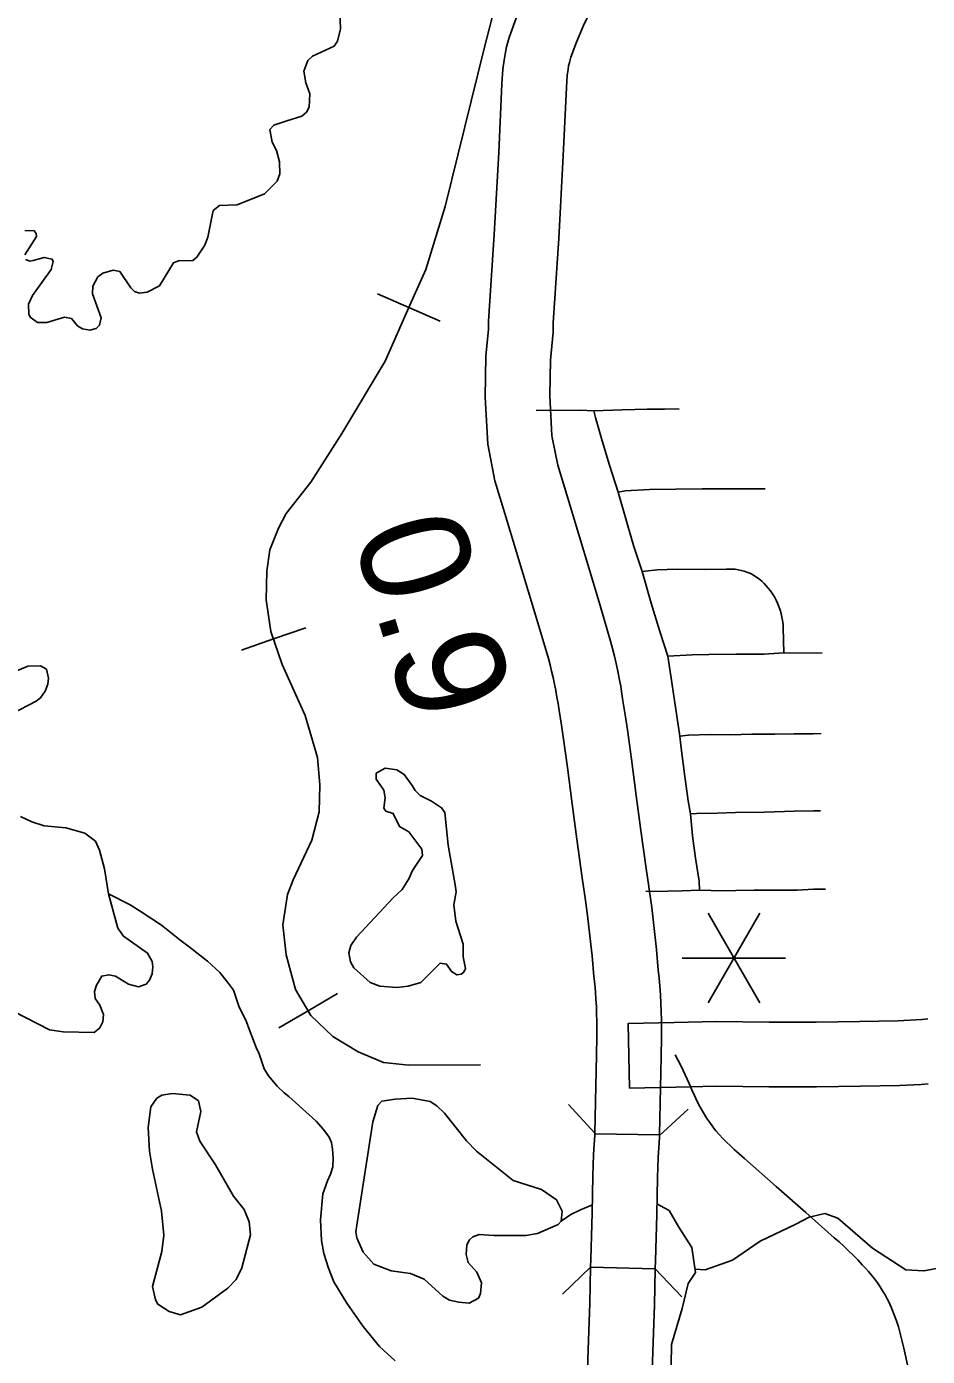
# Model space of a CAD drawing. Extents: x -19 to 366, y -4 to 359.
# Drawn here: x 153.013 to 153.672, y 184.765 to 185.739 of the extents above; entities that cross this region are included whole.
import ezdxf

# ---------------------------------------------------------------- set-up
doc = ezdxf.new("R2010")
doc.units = 0
for name, color, linetype in [('R_Contour Annot', 7, 'Continuous'), ('R_ROW', 7, 'Continuous'), ('R_Temp Easement', 7, 'Continuous'), ('R_Vert Alg', 7, 'Continuous'), ('R_Water Annot', 7, 'Continuous'), ('Sheet Fence', 7, 'Continuous'), ('T_Vehicle Path Lt Major', 7, 'Continuous'), ('T_Vehicle Path Lt Minor', 7, 'Continuous')]:
    doc.layers.add(name, color=color, linetype=linetype)

msp = doc.modelspace()

# ---------------------------------------------------------------- linework, layer by layer
at = {"layer": 'R_Contour Annot'}
for p, q in [((153.35044, 185.4331), (153.3558, 185.40613)), ((153.4216, 185.10237), (153.42157, 185.10262)), ((153.43015, 184.9855), (153.43015, 184.9856)), ((153.4544, 184.9614), (153.48821, 184.96222)), ((153.48821, 184.96222), (153.48819, 184.96222)), ((153.42901, 184.9281), (153.47635, 184.92734)), ((153.42576, 184.83036), (153.4731, 184.82928))]:
    msp.add_line(p, q, dxfattribs=at)
for points in [[(153.419, 185.85408), (153.41621, 185.84816), (153.41283, 185.84102), (153.40658, 185.82427), (153.38324, 185.77131), (153.3775, 185.75897), (153.37141, 185.74501), (153.36619, 185.73078), (153.36427, 185.72379), (153.36317, 185.71864), (153.36245, 185.71419), (153.36161, 185.70747), (153.36084, 185.69683), (153.35853, 185.64652), (153.3552, 185.58654), (153.35106, 185.52315), (153.3511, 185.51711), (153.34917, 185.4974), (153.34853, 185.46748), (153.35044, 185.4331)], [(153.39752, 185.43925), (153.39591, 185.46829), (153.39647, 185.49458), (153.39847, 185.51494), (153.39842, 185.52176), (153.40246, 185.58368), (153.40581, 185.64412), (153.40811, 185.69403), (153.40874, 185.70281), (153.40933, 185.70747), (153.40972, 185.7099), (153.41029, 185.71254), (153.41133, 185.71633), (153.41537, 185.72738), (153.42067, 185.7395), (153.42638, 185.75177), (153.45046, 185.80644), (153.45648, 185.82257), (153.45903, 185.82794), (153.46185, 185.83395)], [(153.40178, 185.41765), (153.39776, 185.4379), (153.39752, 185.43925)], [(153.46846, 185.10917), (153.46656, 185.12229), (153.46259, 185.15013), (153.45923, 185.17582), (153.45574, 185.20242), (153.45437, 185.21308), (153.45286, 185.22392), (153.4512, 185.23474), (153.44948, 185.24515), (153.44873, 185.25029), (153.44782, 185.25587), (153.44682, 185.26137), (153.44574, 185.26686), (153.44456, 185.27234), (153.44329, 185.27784), (153.44191, 185.28327), (153.44047, 185.28872), (153.43332, 185.31314), (153.4255, 185.33929), (153.40838, 185.3959), (153.40178, 185.41765)], [(153.3558, 185.40613), (153.36307, 185.38217), (153.38016, 185.32566), (153.38792, 185.29971), (153.39486, 185.276), (153.39608, 185.27137), (153.39728, 185.26669), (153.39835, 185.26203), (153.39937, 185.25731), (153.4003, 185.25257), (153.40117, 185.24781), (153.40194, 185.24309), (153.40268, 185.23791), (153.40444, 185.22729), (153.40601, 185.21705), (153.40744, 185.20679), (153.40879, 185.19632), (153.41229, 185.16967), (153.41568, 185.14372), (153.41969, 185.11556), (153.4216, 185.10237)], [(153.42157, 185.10262), (153.42355, 185.08779), (153.42531, 185.0731), (153.42642, 185.06253), (153.42684, 185.05843), (153.42819, 185.04334), (153.42879, 185.03754), (153.42928, 185.03211), (153.42969, 185.02671), (153.43001, 185.0213), (153.43023, 185.01589), (153.43037, 185.01048), (153.43042, 185.00502), (153.43041, 184.99954), (153.43015, 184.9855)], [(153.47749, 184.98463), (153.47776, 184.99904), (153.47777, 185.00517), (153.47771, 185.01131), (153.47756, 185.0175), (153.4773, 185.02368), (153.47693, 185.02986), (153.47647, 185.03603), (153.47591, 185.04214), (153.47532, 185.04789), (153.47397, 185.06294), (153.47352, 185.06739), (153.47237, 185.07838), (153.47053, 185.09375), (153.46849, 185.10892)], [(153.48706, 185.00956), (153.45324, 185.00873), (153.4544, 184.9614)], [(153.67265, 185.0123), (153.6683, 185.01184), (153.66396, 185.01145), (153.6596, 185.01115), (153.65525, 185.01092), (153.65092, 185.01077), (153.62279, 185.01038), (153.59097, 185.00987), (153.55665, 185.00991), (153.51765, 185.01027), (153.48708, 185.00956)], [(153.43015, 184.9856), (153.42939, 184.95162), (153.42901, 184.9281)], [(153.47635, 184.92734), (153.47672, 184.95071), (153.47749, 184.98453)], [(153.48819, 184.96222), (153.51798, 184.96292), (153.5564, 184.96256), (153.59132, 184.96252), (153.62351, 184.96303), (153.65205, 184.96344), (153.65728, 184.96361), (153.66249, 184.96388), (153.66772, 184.96425), (153.67292, 184.96472)], [(153.42901, 184.9281), (153.429, 184.92739), (153.428, 184.91302), (153.42749, 184.89727), (153.4269, 184.8701), (153.4259, 184.83628), (153.42576, 184.83036)], [(153.47635, 184.92734), (153.47632, 184.92537), (153.4753, 184.91061), (153.47482, 184.89599), (153.47423, 184.86889), (153.47323, 184.83504), (153.4731, 184.82928)], [(153.41467, 184.48583), (153.41567, 184.49861), (153.41649, 184.51125), (153.41716, 184.5239), (153.41766, 184.53658), (153.41939, 184.59718), (153.42065, 184.65032), (153.42198, 184.69474), (153.42292, 184.73294), (153.42402, 184.77005), (153.42516, 184.80394), (153.42576, 184.83036)], [(153.4731, 184.82928), (153.47249, 184.80261), (153.47135, 184.76855), (153.47025, 184.73165), (153.46931, 184.69345), (153.46798, 184.64905), (153.46672, 184.59594), (153.46498, 184.53496), (153.46446, 184.52172), (153.46376, 184.50847), (153.4629, 184.49522), (153.46187, 184.48213)]]:
    msp.add_lwpolyline(points, dxfattribs=at)
at = {"layer": 'R_ROW'}
for points in [[(153.38604, 185.45756), (153.41817, 185.45782), (153.42829, 185.45749)], [(153.42829, 185.45749), (153.44896, 185.45824), (153.4671, 185.45852), (153.47991, 185.45853), (153.49058, 185.45878)], [(153.42829, 185.45749), (153.42939, 185.45241), (153.43418, 185.43555), (153.43956, 185.4177), (153.44603, 185.39773)], [(153.44603, 185.39773), (153.45112, 185.39883), (153.46904, 185.39968), (153.50741, 185.40032), (153.52397, 185.40025), (153.55365, 185.40018)], [(153.44603, 185.39773), (153.45712, 185.35875), (153.46356, 185.33973)], [(153.46356, 185.33973), (153.47444, 185.341), (153.48928, 185.34138), (153.50887, 185.34127), (153.52516, 185.3415), (153.52736, 185.34159), (153.52954, 185.34154), (153.53174, 185.34136), (153.53391, 185.34104), (153.53608, 185.34059), (153.5382, 185.34), (153.54026, 185.33928), (153.5423, 185.33844), (153.54427, 185.33748), (153.54617, 185.33639), (153.54801, 185.33519), (153.54975, 185.33388), (153.55141, 185.33246), (153.55299, 185.33094), (153.55446, 185.32933), (153.55581, 185.32763), (153.55744, 185.32556), (153.55895, 185.32339), (153.56034, 185.32116), (153.56159, 185.31884), (153.56273, 185.31646), (153.56373, 185.31402), (153.56461, 185.31154), (153.56535, 185.309), (153.56592, 185.30643), (153.56638, 185.30383), (153.56669, 185.30121), (153.56684, 185.29857), (153.56727, 185.28032)], [(153.46356, 185.33973), (153.4702, 185.31648), (153.47655, 185.29581), (153.48239, 185.27785)], [(153.48239, 185.27785), (153.50024, 185.27882), (153.51237, 185.27887), (153.53232, 185.27927), (153.55259, 185.27918), (153.56727, 185.28032)], [(153.48239, 185.27785), (153.48448, 185.26344), (153.48715, 185.24519), (153.49122, 185.21927)], [(153.56727, 185.28032), (153.59544, 185.27989)], [(153.49122, 185.21927), (153.49745, 185.21996), (153.51347, 185.22038), (153.52833, 185.22025), (153.54392, 185.22059), (153.56078, 185.22078), (153.5748, 185.22088), (153.58882, 185.22092), (153.59469, 185.22103)], [(153.49122, 185.21927), (153.49205, 185.21045), (153.49468, 185.18973), (153.49725, 185.17186), (153.49891, 185.16224)], [(153.49891, 185.16224), (153.50326, 185.16249), (153.51836, 185.16294), (153.5318, 185.16322), (153.5532, 185.16354), (153.57502, 185.16426), (153.58903, 185.16461), (153.5941, 185.16445)], [(153.49891, 185.16224), (153.50053, 185.14611), (153.50249, 185.12986), (153.50519, 185.11294), (153.50546, 185.10637)], [(153.46619, 185.10577), (153.47195, 185.1055), (153.49283, 185.106), (153.50546, 185.10637)], [(153.50546, 185.10637), (153.52271, 185.10607), (153.53218, 185.10629), (153.54548, 185.10643), (153.55964, 185.10654), (153.57701, 185.10642), (153.58911, 185.10716), (153.59789, 185.10724)], [(153.48764, 184.98589), (153.49205, 184.97755), (153.498, 184.96477), (153.49982, 184.96037), (153.50179, 184.95603), (153.50386, 184.95175), (153.50607, 184.94753), (153.50842, 184.94338), (153.51089, 184.9393), (153.51302, 184.93622), (153.51526, 184.93321), (153.5176, 184.93028), (153.52003, 184.92743), (153.52255, 184.92466), (153.52519, 184.92198), (153.52789, 184.91939), (153.53069, 184.91689), (153.53852, 184.91004), (153.56156, 184.88956), (153.58347, 184.87043), (153.60411, 184.85196), (153.60775, 184.84891), (153.61128, 184.84575), (153.61474, 184.84249), (153.61811, 184.83914), (153.62136, 184.83569), (153.62454, 184.83216), (153.62696, 184.82968), (153.62931, 184.82713), (153.63157, 184.82449), (153.63371, 184.82177), (153.63578, 184.81898), (153.63774, 184.81613), (153.6396, 184.8132), (153.64137, 184.81021), (153.64303, 184.80717), (153.64456, 184.80406), (153.6464, 184.79982), (153.64811, 184.79553), (153.64969, 184.79119), (153.65114, 184.78681), (153.65521, 184.77101), (153.66093, 184.74457)]]:
    msp.add_lwpolyline(points, dxfattribs=at)
at = {"layer": 'R_Temp Easement'}
for points in [[(153.24224, 185.74997), (153.24266, 185.73706), (153.24061, 185.72813), (153.23797, 185.72432), (153.22227, 185.71702), (153.21869, 185.71397), (153.21587, 185.70598), (153.21723, 185.69763), (153.22029, 185.68948), (153.21976, 185.67979), (153.21769, 185.67599), (153.21448, 185.67312), (153.20331, 185.66984), (153.19385, 185.66657), (153.19102, 185.66333), (153.19276, 185.65403), (153.19581, 185.64797), (153.19811, 185.63981), (153.19833, 185.63089), (153.19627, 185.62556), (153.18702, 185.6164), (153.16697, 185.60814), (153.15408, 185.6077), (153.14936, 185.60407), (153.14545, 185.58449), (153.14339, 185.57879), (153.13755, 185.57002), (153.13453, 185.56735), (153.12411, 185.56711), (153.12051, 185.56576), (153.11015, 185.549), (153.10108, 185.54421), (153.09558, 185.54343), (153.09179, 185.54474), (153.08913, 185.54757), (153.08113, 185.55931), (153.0762, 185.56042), (153.06863, 185.5583), (153.06504, 185.55543), (153.06146, 185.54877), (153.0611, 185.54307), (153.06742, 185.52544), (153.0663, 185.52012), (153.06385, 185.51764), (153.05912, 185.51648), (153.05381, 185.5174), (153.0502, 185.51966), (153.04563, 185.52496), (153.04051, 185.52607), (153.02765, 185.52202), (153.02083, 185.52199), (153.01551, 185.52595), (153.01455, 185.52823), (153.01434, 185.53544), (153.01716, 185.54172), (153.03073, 185.56077), (153.03241, 185.56667), (153.03165, 185.56837), (153.02577, 185.56968), (153.01763, 185.56736)], [(153.01156, 185.57151), (153.02003, 185.58503), (153.01983, 185.58731), (153.0185, 185.5892), (153.01168, 185.58936)], [(153.01763, 185.56736), (153.01536, 185.56697), (153.01214, 185.56809)], [(153.32656, 185.11046), (153.32734, 185.10514), (153.32567, 185.09564), (153.32723, 185.08369), (153.33259, 185.06681), (153.33244, 185.0577), (153.33417, 185.04897), (153.33305, 185.0465), (153.33097, 185.04497), (153.32794, 185.04438), (153.32395, 185.04683), (153.32033, 185.05232), (153.31559, 185.05306), (153.30162, 185.03894), (153.29235, 185.03624), (153.28383, 185.03506), (153.27151, 185.03614), (153.26449, 185.03876), (153.25233, 185.04953), (153.25004, 185.05407), (153.24888, 185.06052), (153.25018, 185.06604), (153.25452, 185.07213), (153.28132, 185.10075), (153.28793, 185.10685), (153.29283, 185.11466), (153.29546, 185.12075), (153.30281, 185.1318), (153.30222, 185.13654), (153.2927, 185.14903), (153.28587, 185.15299), (153.28129, 185.16265), (153.27579, 185.16433), (153.27445, 185.16641), (153.27537, 185.17401), (153.27441, 185.17971), (153.26869, 185.18765), (153.26868, 185.19202), (153.2753, 185.19566), (153.28383, 185.19456), (153.28933, 185.19117), (153.29523, 185.18303), (153.29733, 185.17944), (153.30113, 185.17566), (153.30929, 185.17171)], [(153.30929, 185.17171), (153.3167, 185.16681), (153.31918, 185.16321), (153.32153, 185.13949), (153.32656, 185.11046)], [(153.07291, 185.10373), (153.0887, 185.0957), (153.09674, 185.09051), (153.11166, 185.08088), (153.12509, 185.07008), (153.13199, 185.06487), (153.14541, 185.05446), (153.15426, 185.04624), (153.16005, 185.03912), (153.1643, 185.03311), (153.16826, 185.02139), (153.17374, 185.01008), (153.17571, 185.00479), (153.18083, 184.99119), (153.18317, 184.98667), (153.18674, 184.97571), (153.18985, 184.97044), (153.19641, 184.96295), (153.20141, 184.95809), (153.20486, 184.95549), (153.21984, 184.94206), (153.22484, 184.9372), (153.23023, 184.93121), (153.23449, 184.92558), (153.23606, 184.9218), (153.23689, 184.91687), (153.23736, 184.91042), (153.23707, 184.90396), (153.23525, 184.8986), (153.23305, 184.89363), (153.22977, 184.88407), (153.22815, 184.86504), (153.22875, 184.84985), (153.2304, 184.84037), (153.23397, 184.82979), (153.23791, 184.8196), (153.24723, 184.80417), (153.25923, 184.78688), (153.2712, 184.77226), (153.28273, 184.76181)], [(153.10508, 184.90222), (153.10276, 184.91532), (153.10175, 184.93278), (153.10378, 184.94779), (153.1083, 184.95427), (153.1119, 184.95637), (153.11947, 184.95755), (153.13255, 184.95628), (153.13863, 184.95214), (153.14036, 184.94436), (153.13719, 184.92953), (153.13968, 184.92271), (153.15111, 184.90529), (153.16445, 184.88238), (153.17206, 184.87254), (153.17589, 184.86364), (153.17687, 184.85415), (153.17051, 184.82981), (153.16619, 184.82144), (153.16015, 184.81514), (153.14125, 184.80119), (153.12555, 184.79561), (153.1172, 184.79784), (153.10904, 184.80331), (153.10713, 184.80653), (153.10501, 184.81621), (153.11193, 184.84187), (153.1134, 184.85384), (153.11163, 184.87149)], [(153.26625, 184.93692), (153.27, 184.9489), (153.27302, 184.95195), (153.28267, 184.95332), (153.29517, 184.95414), (153.30825, 184.95174), (153.31319, 184.94853), (153.3189, 184.94306), (153.33488, 184.92281), (153.3423, 184.91544), (153.36909, 184.89393), (153.38976, 184.88738), (153.40078, 184.87965), (153.40497, 184.87131), (153.40424, 184.86409), (153.40217, 184.86161), (153.38685, 184.85509), (153.37833, 184.85371), (153.35502, 184.8536), (153.34422, 184.85431), (153.33949, 184.85258), (153.33704, 184.85048), (153.33515, 184.84667), (153.33461, 184.83964), (153.33615, 184.83376), (153.34243, 184.82677), (153.34586, 184.819), (153.34513, 184.81121), (153.34382, 184.8076), (153.33701, 184.80396), (153.32943, 184.80487), (153.32242, 184.80635), (153.31767, 184.80918), (153.30398, 184.82165), (153.29393, 184.82577), (153.27971, 184.8278), (153.26719, 184.83267), (153.2592, 184.84137), (153.25462, 184.85198), (153.25403, 184.85634), (153.25458, 184.86128)], [(153.25458, 184.86128), (153.26625, 184.93692)], [(153.10508, 184.90222), (153.11163, 184.87149)], [(153.42716, 184.87594), (153.4184, 184.87244), (153.4114, 184.86893), (153.40424, 184.86409)], [(153.50186, 184.55303), (153.49883, 184.56778), (153.49383, 184.58043), (153.49182, 184.59173), (153.48438, 184.60618), (153.48526, 184.61712), (153.48416, 184.71389), (153.48503, 184.77389), (153.49291, 184.80016), (153.49729, 184.81855), (153.50254, 184.82643), (153.49991, 184.84482), (153.49029, 184.85971), (153.48328, 184.87197), (153.4744, 184.87682)], [(153.50219, 184.82892), (153.50966, 184.82852), (153.52979, 184.83553), (153.54992, 184.84954), (153.57618, 184.8618), (153.58581, 184.86706), (153.59719, 184.86969), (153.60681, 184.86618), (153.6322, 184.84429), (153.6567, 184.82852), (153.66983, 184.82765), (153.68296, 184.83028)]]:
    msp.add_lwpolyline(points, dxfattribs=at)
at = {"layer": 'R_Vert Alg'}
for points in [[(153.42902, 184.92859), (153.40968, 184.9494)], [(153.49715, 184.94619), (153.47634, 184.92685)], [(153.40522, 184.81073), (153.42576, 184.83036)], [(153.4731, 184.82928), (153.49272, 184.80873)]]:
    msp.add_lwpolyline(points, dxfattribs=at)
at = {"layer": 'R_Water Annot'}
for p, q in [((153.29275, 185.53305), (153.26989, 185.54316)), ((153.29275, 185.53305), (153.31562, 185.52293)), ((153.21719, 185.29856), (153.19358, 185.29035)), ((153.17026, 185.28225), (153.19358, 185.29035)), ((153.24053, 185.03073), (153.21892, 185.01817)), ((153.19758, 185.00576), (153.21892, 185.01817))]:
    msp.add_line(p, q, dxfattribs=at)
for points in [[(153.93742, 187.47401), (153.83751, 187.27234), (153.7815, 187.11161), (153.71711, 186.93376), (153.65909, 186.76933), (153.59235, 186.58544), (153.52561, 186.4029), (153.51219, 186.36565), (153.481, 186.25055), (153.43841, 186.07606), (153.38944, 185.88378), (153.34786, 185.72271), (153.31935, 185.60694), (153.30526, 185.56096), (153.29353, 185.53479), (153.27542, 185.49385), (153.24355, 185.44083), (153.22108, 185.40526), (153.20297, 185.38223)], [(153.90056, 187.43576), (153.83751, 187.27234), (153.7815, 187.11161), (153.71711, 186.93376), (153.65909, 186.76933), (153.59235, 186.58544), (153.52561, 186.4029), (153.51219, 186.36565), (153.481, 186.25055), (153.43841, 186.07606), (153.38944, 185.88378), (153.34786, 185.72271), (153.31935, 185.60694), (153.30526, 185.56096), (153.29353, 185.53479), (153.27542, 185.49385), (153.24355, 185.44083), (153.22108, 185.40526), (153.20297, 185.38223)], [(153.20297, 185.38223), (153.19724, 185.37145), (153.19095, 185.35571), (153.18885, 185.33997), (153.18815, 185.31899), (153.19165, 185.2959), (153.20003, 185.27177), (153.21681, 185.23435), (153.2259, 185.20357), (153.22765, 185.18364), (153.22695, 185.1637), (153.22171, 185.14307), (153.20807, 185.11404), (153.20388, 185.1032), (153.20038, 185.08116), (153.20283, 185.05899), (153.20982, 185.03381), (153.22101, 185.01457), (153.23709, 184.99918), (153.25561, 184.98799), (153.27414, 184.9803), (153.29267, 184.9782), (153.3451, 184.97855)], [(153.20297, 185.38223), (153.19724, 185.37145), (153.19095, 185.35571), (153.18885, 185.33997), (153.18815, 185.31899), (153.19165, 185.2959), (153.20003, 185.27177), (153.21681, 185.23435), (153.2259, 185.20357), (153.22765, 185.18364), (153.22695, 185.1637), (153.22171, 185.14307), (153.20807, 185.11404), (153.20388, 185.1032), (153.20038, 185.08116), (153.20283, 185.05899), (153.20982, 185.03381), (153.22101, 185.01457), (153.23709, 184.99918), (153.25561, 184.98799), (153.27414, 184.9803), (153.29267, 184.9782), (153.3451, 184.97855)]]:
    msp.add_lwpolyline(points, dxfattribs=at)
at = {"layer": 'Sheet Fence'}
for points in [[(154.11585, 1.87092), (153.9063, 10.48743), (153.69602, 19.10409), (153.48501, 27.72087), (153.27327, 36.3378), (153.0608, 44.95486), (152.84759, 53.57206), (152.63366, 62.1894), (152.419, 70.80688), (152.20362, 79.42449), (151.98751, 88.04225), (151.77068, 96.66014), (151.55312, 105.27817), (151.33484, 113.89634), (151.11584, 122.51465), (150.89612, 131.13311), (150.67568, 139.7517), (150.45452, 148.37043), (150.23264, 156.98931), (150.01005, 165.60832), (149.78674, 174.22748), (149.56272, 182.84677), (149.33799, 191.46621), (149.11254, 200.0858), (148.88638, 208.70552), (148.65952, 217.32539), (148.43194, 225.9454), (148.20366, 234.56555), (147.97466, 243.18584), (147.74497, 251.80628), (147.51457, 260.42687), (147.28346, 269.04759), (147.05165, 277.66846), (146.81914, 286.28948), (146.58593, 294.91064), (146.35202, 303.53194), (146.11742, 312.15339), (145.88211, 320.77499), (145.64611, 329.39673), (145.40941, 338.01861), (145.17202, 346.64065)], [(0, 180.89994), (7.12284, 180.90436), (14.24566, 180.9176), (21.36847, 180.93968), (28.49124, 180.97058), (35.61397, 181.01031), (42.73664, 181.05888), (49.85925, 181.11627), (56.98178, 181.18249), (64.10422, 181.25754), (71.22656, 181.34142), (78.3488, 181.43413), (85.47091, 181.53567), (92.5929, 181.64603), (99.71474, 181.76523), (106.83643, 181.89325), (113.95795, 182.0301), (121.0793, 182.17578), (128.20046, 182.33029), (135.32143, 182.49362), (142.44218, 182.66579), (149.56272, 182.84677), (156.68303, 183.03659), (163.8031, 183.23523), (170.92291, 183.4427), (178.04247, 183.65899), (185.16175, 183.88411), (192.28074, 184.11805), (199.39944, 184.36082), (206.51784, 184.61242), (213.63591, 184.87283), (220.75366, 185.14207), (227.87107, 185.42014), (234.98813, 185.70702), (242.10483, 186.00273), (249.22115, 186.30726), (256.33709, 186.62061), (263.45264, 186.94279), (270.56779, 187.27378), (277.68251, 187.61359), (284.79682, 187.96222), (291.91068, 188.31967), (299.02409, 188.68594), (306.13705, 189.06103), (313.24954, 189.44494), (320.36154, 189.83766), (327.47305, 190.23919), (334.58406, 190.64954), (341.69455, 191.06871)]]:
    msp.add_spline(points, degree=3, dxfattribs=at)
at = {"layer": 'T_Vehicle Path Lt Major'}
for points in [[(153.00196, 185.23555), (153.01993, 185.24475), (153.02314, 185.24723), (153.02653, 185.25219), (153.02841, 185.25732), (153.02877, 185.26169), (153.02742, 185.26814), (153.02305, 185.27078), (153.01377, 185.27036), (152.98975, 185.26037)], [(153.10531, 185.05034), (153.10473, 185.05432), (153.10148, 185.06038), (153.08382, 185.07264), (153.07963, 185.0787), (153.07291, 185.10373), (153.07, 185.12194), (153.06635, 185.13579), (153.0633, 185.14242), (153.05551, 185.14808), (153.04148, 185.15219), (153.02575, 185.15344), (153.01664, 185.15644), (153.00829, 185.16038)], [(153.00312, 185.01775), (153.0295, 185.00421), (153.03955, 185.00274), (153.06228, 185.00228), (153.06644, 185.00553), (153.0687, 185.01009), (153.06925, 185.01541), (153.06657, 185.02224), (153.06295, 185.02716), (153.06256, 185.03228), (153.06406, 185.03685), (153.06782, 185.04351), (153.07312, 185.04449), (153.07805, 185.04337), (153.08754, 185.03772), (153.09475, 185.03567), (153.10043, 185.03759), (153.10288, 185.04045), (153.10476, 185.04521), (153.10531, 185.05034)]]:
    msp.add_lwpolyline(points, dxfattribs=at)
at = {"layer": 'T_Vehicle Path Lt Minor'}
for p, q in [((153.54968, 185.08956), (153.51181, 185.02395)), ((153.51181, 185.08956), (153.54968, 185.02395)), ((153.49287, 185.05675), (153.56862, 185.05675))]:
    msp.add_line(p, q, dxfattribs=at)

# ---------------------------------------------------------------- texts
msp.add_text('0.9', height=0.08, rotation=286.81407, dxfattribs=at).set_placement((153.2509, 185.36777))

doc.saveas('drawing.dxf')
